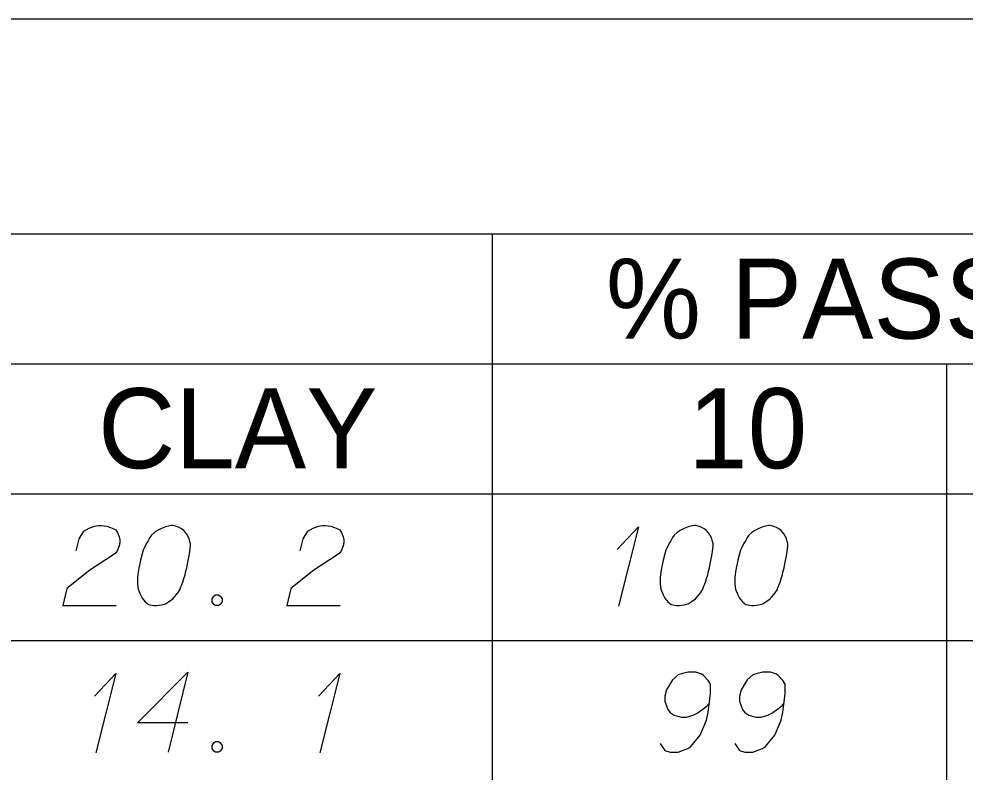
# Model space of a CAD drawing. Extents: x 2074207 to 2076812, y 516372 to 523312.
# Drawn here: x 2076621.8 to 2076678.5, y 518123.4 to 518168.6 of the extents above; entities that cross this region are included whole.
import ezdxf

# ---------------------------------------------------------------- set-up
doc = ezdxf.new("R2010")
doc.units = 0
for name, color, linetype in [('Prop DirtTable_ Soil Test Results - Outline (Major)', 7, 'Continuous'), ('Prop DirtTable_ Soil Test Results - Outline (Minor)', 7, 'Continuous'), ('Prop DirtTable_ Soil Test Results - Tx (Header - Small)', 7, 'Continuous'), ('Prop DirtTable_ Soil Test Results - Tx (Sample Data)', 7, 'Continuous')]:
    doc.layers.add(name, color=color, linetype=linetype)

msp = doc.modelspace()

# ---------------------------------------------------------------- linework, layer by layer
at = {"layer": 'Prop DirtTable_ Soil Test Results - Outline (Major)'}
for p, q in [((2076260.609, 518168.566), (2076811.903, 518168.566)), ((2076260.609, 518140.08), (2076811.903, 518140.08)), ((2076260.609, 518140.08), (2076811.903, 518140.08))]:
    msp.add_line(p, q, dxfattribs=at)
at = {"layer": 'Prop DirtTable_ Soil Test Results - Outline (Minor)'}
for p, q in [((2076260.609, 518155.68), (2076811.903, 518155.68)), ((2076650.154, 518155.68), (2076650.154, 518131.28)), ((2076526.074, 518147.88), (2076731.93, 518147.88)), ((2076677.413, 518147.88), (2076677.413, 518131.28)), ((2076260.609, 518131.28), (2076811.903, 518131.28)), ((2076260.609, 518131.28), (2076811.903, 518131.28)), ((2076650.154, 518131.28), (2076650.154, 518122.48)), ((2076677.413, 518131.28), (2076677.413, 518122.48))]:
    msp.add_line(p, q, dxfattribs=at)
at = {"layer": 'Prop DirtTable_ Soil Test Results - Tx (Sample Data)'}
for points in [[(2076625.207, 518136.663), (2076625.383, 518137.381), (2076625.666, 518137.835), (2076625.983, 518138.024), (2076626.3, 518138.137), (2076626.547, 518138.175), (2076626.724, 518138.175), (2076627.041, 518138.137), (2076627.253, 518138.062), (2076627.359, 518138.024), (2076627.57, 518137.911), (2076627.676, 518137.759), (2076627.747, 518137.608), (2076627.782, 518137.495), (2076627.817, 518137.344), (2076627.817, 518137.155), (2076627.782, 518136.966), (2076627.747, 518136.852), (2076627.676, 518136.701), (2076627.57, 518136.55), (2076627.465, 518136.437), (2076626.018, 518135.492), (2076624.643, 518134.396), (2076624.396, 518133.375), (2076627.606, 518133.375)], [(2076630.992, 518138.175), (2076630.922, 518138.175), (2076630.71, 518138.137), (2076630.569, 518138.1), (2076630.463, 518138.062), (2076630.287, 518137.986), (2076630.075, 518137.873), (2076629.899, 518137.759), (2076629.722, 518137.608), (2076629.616, 518137.457), (2076629.511, 518137.268), (2076629.405, 518137.079), (2076629.299, 518136.852), (2076629.228, 518136.701), (2076629.158, 518136.474), (2076629.052, 518136.096), (2076628.946, 518135.529), (2076628.876, 518135.076), (2076628.876, 518134.66), (2076628.911, 518134.358), (2076629.052, 518134.018), (2076629.158, 518133.829), (2076629.334, 518133.602), (2076629.546, 518133.451), (2076629.652, 518133.413), (2076629.863, 518133.375), (2076630.04, 518133.375), (2076630.322, 518133.413), (2076630.569, 518133.489), (2076630.745, 518133.602), (2076630.992, 518133.791), (2076631.098, 518133.904), (2076631.239, 518134.055), (2076631.345, 518134.207), (2076631.415, 518134.32), (2076631.486, 518134.509), (2076631.521, 518134.585), (2076631.592, 518134.774), (2076631.662, 518135), (2076631.733, 518135.227), (2076631.768, 518135.378), (2076631.803, 518135.492), (2076631.839, 518135.643), (2076631.909, 518135.983), (2076631.945, 518136.172), (2076631.98, 518136.361), (2076632.015, 518136.626), (2076632.05, 518136.966), (2076632.05, 518137.079), (2076632.015, 518137.23), (2076631.98, 518137.381), (2076631.874, 518137.608), (2076631.768, 518137.759), (2076631.662, 518137.873), (2076631.521, 518137.986), (2076631.38, 518138.062), (2076631.274, 518138.1), (2076631.169, 518138.137), (2076630.992, 518138.175)], [(2076638.647, 518136.663), (2076638.823, 518137.381), (2076639.106, 518137.835), (2076639.423, 518138.024), (2076639.74, 518138.137), (2076639.987, 518138.175), (2076640.164, 518138.175), (2076640.481, 518138.137), (2076640.693, 518138.062), (2076640.799, 518138.024), (2076641.01, 518137.911), (2076641.116, 518137.759), (2076641.187, 518137.608), (2076641.222, 518137.495), (2076641.257, 518137.344), (2076641.257, 518137.155), (2076641.222, 518136.966), (2076641.187, 518136.852), (2076641.116, 518136.701), (2076641.01, 518136.55), (2076640.905, 518136.437), (2076639.458, 518135.492), (2076638.083, 518134.396), (2076637.836, 518133.375), (2076641.046, 518133.375)], [(2076657.66, 518136.739), (2076658.93, 518138.1), (2076657.731, 518133.337)], [(2076662.352, 518138.175), (2076662.282, 518138.175), (2076662.07, 518138.137), (2076661.929, 518138.1), (2076661.823, 518138.062), (2076661.647, 518137.986), (2076661.435, 518137.873), (2076661.259, 518137.759), (2076661.082, 518137.608), (2076660.976, 518137.457), (2076660.871, 518137.268), (2076660.765, 518137.079), (2076660.659, 518136.852), (2076660.588, 518136.701), (2076660.518, 518136.474), (2076660.412, 518136.096), (2076660.306, 518135.529), (2076660.236, 518135.076), (2076660.236, 518134.66), (2076660.271, 518134.358), (2076660.412, 518134.018), (2076660.518, 518133.829), (2076660.694, 518133.602), (2076660.906, 518133.451), (2076661.012, 518133.413), (2076661.223, 518133.375), (2076661.4, 518133.375), (2076661.682, 518133.413), (2076661.929, 518133.489), (2076662.105, 518133.602), (2076662.352, 518133.791), (2076662.458, 518133.904), (2076662.599, 518134.055), (2076662.705, 518134.207), (2076662.775, 518134.32), (2076662.846, 518134.509), (2076662.881, 518134.585), (2076662.952, 518134.774), (2076663.022, 518135), (2076663.093, 518135.227), (2076663.128, 518135.378), (2076663.163, 518135.492), (2076663.199, 518135.643), (2076663.269, 518135.983), (2076663.305, 518136.172), (2076663.34, 518136.361), (2076663.375, 518136.626), (2076663.41, 518136.966), (2076663.41, 518137.079), (2076663.375, 518137.23), (2076663.34, 518137.381), (2076663.234, 518137.608), (2076663.128, 518137.759), (2076663.022, 518137.873), (2076662.881, 518137.986), (2076662.74, 518138.062), (2076662.634, 518138.1), (2076662.529, 518138.137), (2076662.352, 518138.175)], [(2076666.832, 518138.175), (2076666.762, 518138.175), (2076666.55, 518138.137), (2076666.409, 518138.1), (2076666.303, 518138.062), (2076666.127, 518137.986), (2076665.915, 518137.873), (2076665.739, 518137.759), (2076665.562, 518137.608), (2076665.456, 518137.457), (2076665.351, 518137.268), (2076665.245, 518137.079), (2076665.139, 518136.852), (2076665.068, 518136.701), (2076664.998, 518136.474), (2076664.892, 518136.096), (2076664.786, 518135.529), (2076664.716, 518135.076), (2076664.716, 518134.66), (2076664.751, 518134.358), (2076664.892, 518134.018), (2076664.998, 518133.829), (2076665.174, 518133.602), (2076665.386, 518133.451), (2076665.492, 518133.413), (2076665.703, 518133.375), (2076665.88, 518133.375), (2076666.162, 518133.413), (2076666.409, 518133.489), (2076666.585, 518133.602), (2076666.832, 518133.791), (2076666.938, 518133.904), (2076667.079, 518134.055), (2076667.185, 518134.207), (2076667.255, 518134.32), (2076667.326, 518134.509), (2076667.361, 518134.585), (2076667.432, 518134.774), (2076667.502, 518135), (2076667.573, 518135.227), (2076667.608, 518135.378), (2076667.643, 518135.492), (2076667.679, 518135.643), (2076667.749, 518135.983), (2076667.785, 518136.172), (2076667.82, 518136.361), (2076667.855, 518136.626), (2076667.89, 518136.966), (2076667.89, 518137.079), (2076667.855, 518137.23), (2076667.82, 518137.381), (2076667.714, 518137.608), (2076667.608, 518137.759), (2076667.502, 518137.873), (2076667.361, 518137.986), (2076667.22, 518138.062), (2076667.114, 518138.1), (2076667.009, 518138.137), (2076666.832, 518138.175)], [(2076633.567, 518134.018), (2076633.744, 518134.018), (2076633.849, 518133.942), (2076633.955, 518133.791), (2076633.955, 518133.602), (2076633.849, 518133.451), (2076633.744, 518133.375), (2076633.567, 518133.375), (2076633.461, 518133.451), (2076633.356, 518133.602), (2076633.356, 518133.791), (2076633.461, 518133.942), (2076633.567, 518134.018)], [(2076626.3, 518127.939), (2076627.57, 518129.3), (2076626.371, 518124.537)], [(2076631.909, 518126.352), (2076628.876, 518126.352), (2076631.909, 518129.375), (2076630.71, 518124.575)], [(2076639.74, 518127.939), (2076641.01, 518129.3), (2076639.811, 518124.537)], [(2076660.236, 518125.104), (2076660.518, 518124.689), (2076660.835, 518124.575), (2076661.329, 518124.575), (2076661.682, 518124.726), (2076661.894, 518124.802), (2076662.07, 518124.915), (2076662.634, 518125.596), (2076663.022, 518126.503), (2076663.128, 518126.994), (2076663.269, 518128.09), (2076663.269, 518128.657), (2076663.128, 518128.884), (2076662.846, 518129.186), (2076662.74, 518129.262), (2076662.387, 518129.375), (2076661.929, 518129.375), (2076661.576, 518129.3), (2076661.329, 518129.224), (2076660.976, 518128.922), (2076660.624, 518128.317), (2076660.518, 518127.939), (2076660.518, 518127.637), (2076660.694, 518127.145), (2076660.835, 518126.956), (2076661.082, 518126.805), (2076661.506, 518126.692), (2076661.823, 518126.692), (2076662.211, 518126.805), (2076662.458, 518126.918), (2076662.881, 518127.221), (2076663.093, 518127.41), (2076663.199, 518127.523)], [(2076664.716, 518125.104), (2076664.998, 518124.689), (2076665.315, 518124.575), (2076665.809, 518124.575), (2076666.162, 518124.726), (2076666.374, 518124.802), (2076666.55, 518124.915), (2076667.114, 518125.596), (2076667.502, 518126.503), (2076667.608, 518126.994), (2076667.749, 518128.09), (2076667.749, 518128.657), (2076667.608, 518128.884), (2076667.326, 518129.186), (2076667.22, 518129.262), (2076666.867, 518129.375), (2076666.409, 518129.375), (2076666.056, 518129.3), (2076665.809, 518129.224), (2076665.456, 518128.922), (2076665.104, 518128.317), (2076664.998, 518127.939), (2076664.998, 518127.637), (2076665.174, 518127.145), (2076665.315, 518126.956), (2076665.562, 518126.805), (2076665.986, 518126.692), (2076666.303, 518126.692), (2076666.691, 518126.805), (2076666.938, 518126.918), (2076667.361, 518127.221), (2076667.573, 518127.41), (2076667.679, 518127.523)], [(2076633.567, 518125.218), (2076633.744, 518125.218), (2076633.849, 518125.142), (2076633.955, 518124.991), (2076633.955, 518124.802), (2076633.849, 518124.651), (2076633.744, 518124.575), (2076633.567, 518124.575), (2076633.461, 518124.651), (2076633.356, 518124.802), (2076633.356, 518124.991), (2076633.461, 518125.142), (2076633.567, 518125.218)]]:
    msp.add_lwpolyline(points, dxfattribs=at)

# ---------------------------------------------------------------- texts
at = {"layer": 'Prop DirtTable_ Soil Test Results - Tx (Header - Small)'}
for s, height, p in [('% PASSING (SIEVES)', 4.79998, (2076656.984, 518149.391)), ('CLAY', 4.8, (2076626.513, 518141.616)), ('10', 4.8, (2076661.92, 518141.616))]:
    msp.add_text(s, height=height, dxfattribs=at).set_placement(p)

doc.saveas('drawing.dxf')
